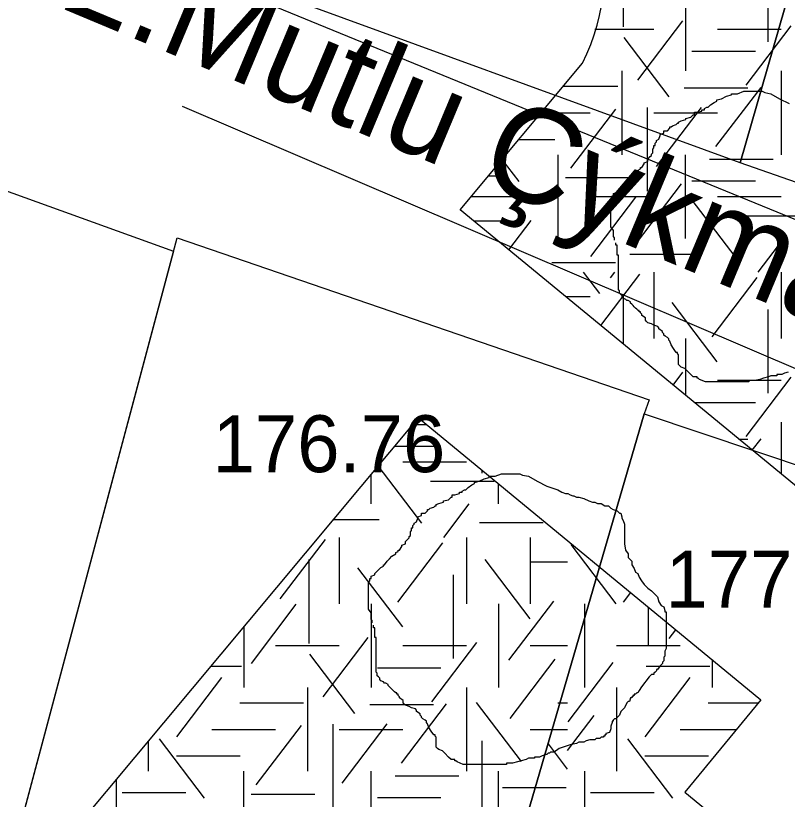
# Model space of a CAD drawing. Extents: x 419101 to 420177, y 4451541 to 4452254.
# Drawn here: x 420143.18 to 420159.46, y 4451735.43 to 4451751.96 of the extents above; entities that cross this region are included whole.
import ezdxf

# ---------------------------------------------------------------- set-up
doc = ezdxf.new("R2010")
doc.units = 0
for name, color, linetype in [('3_HALİHAZIR', 7, 'Continuous'), ('Level 3', 7, 'Continuous'), ('Level 41', 7, 'Continuous'), ('Level 62', 7, 'Continuous')]:
    doc.layers.add(name, color=color, linetype=linetype)

msp = doc.modelspace()

# ---------------------------------------------------------------- linework, layer by layer
at = {"layer": '3_HALİHAZIR'}
for points in [[(420158.462, 4451748.859), (420147.852, 4451752.73), (420150.491, 4451764.757), (420153.607, 4451763.807), (420153.988, 4451764.897), (420162.301, 4451762.145), (420161.038, 4451757.793)], [(420143.313, 4451735.009), (420132.702, 4451743.852), (420134.641, 4451750.896), (420135.562, 4451750.661), (420135.653, 4451750.908), (420146.51, 4451746.991)], [(420151.726, 4451727.401), (420143.24, 4451734.735), (420146.586, 4451747.276), (420156.543, 4451743.856), (420156.438, 4451743.564)], [(420165.852, 4451740.075), (420160.081, 4451720.458), (420151.726, 4451727.401), (420156.438, 4451743.564), (420165.939, 4451740.382)]]:
    msp.add_lwpolyline(points, close=True, dxfattribs=at)
for points in [[(420167.933, 4451745.55), (420158.462, 4451748.859), (420161.038, 4451757.793), (420162.301, 4451762.145), (420164.265, 4451761.617), (420164.212, 4451761.446), (420168.088, 4451760.218)], [(420167.933, 4451745.55), (420158.462, 4451748.859), (420161.038, 4451757.793), (420166.598, 4451756.221), (420166.732, 4451756.657), (420168.046, 4451756.271)], [(420167.651, 4451744.382), (420147.748, 4451752.526)], [(420167.885, 4451741.003), (420166.991, 4451741.373), (420146.699, 4451750.043)]]:
    msp.add_lwpolyline(points, dxfattribs=at)
at = {"layer": 'Level 3'}
for points in [[(420158.074, 4451750.21), (420158.178, 4451750.262), (420158.281, 4451750.288), (420158.281, 4451750.314), (420158.307, 4451750.314), (420158.333, 4451750.314), (420158.411, 4451750.314), (420158.541, 4451750.366), (420158.645, 4451750.366), (420158.722, 4451750.366), (420158.774, 4451750.366), (420158.852, 4451750.366), (420158.904, 4451750.366), (420158.93, 4451750.366), (420158.982, 4451750.34), (420159.112, 4451750.314), (420159.293, 4451750.21), (420159.501, 4451750.106)], [(420155.817, 4451747.224), (420155.817, 4451747.25), (420155.817, 4451747.275), (420155.791, 4451747.301), (420155.791, 4451747.327), (420155.791, 4451747.353), (420155.791, 4451747.379), (420155.791, 4451747.405), (420155.791, 4451747.431), (420155.739, 4451747.509), (420155.739, 4451747.587), (420155.739, 4451747.613), (420155.739, 4451747.691), (420155.739, 4451747.769), (420155.739, 4451747.795), (420155.739, 4451747.821), (420155.739, 4451747.847), (420155.739, 4451747.873), (420155.739, 4451747.899), (420155.739, 4451747.925), (420155.739, 4451747.951), (420155.739, 4451747.977), (420155.739, 4451748.003), (420155.739, 4451748.081), (420155.765, 4451748.106), (420155.765, 4451748.132), (420155.765, 4451748.158), (420155.791, 4451748.158), (420155.791, 4451748.184), (420155.791, 4451748.21), (420155.869, 4451748.236), (420155.869, 4451748.262), (420155.947, 4451748.34), (420155.999, 4451748.392), (420156.05, 4451748.418), (420156.05, 4451748.444), (420156.076, 4451748.444), (420156.128, 4451748.522), (420156.18, 4451748.574), (420156.232, 4451748.626), (420156.31, 4451748.678), (420156.31, 4451748.704), (420156.362, 4451748.73), (420156.362, 4451748.756), (420156.388, 4451748.756), (420156.44, 4451748.834), (420156.44, 4451748.86), (420156.517, 4451748.886), (420156.517, 4451748.911), (420156.517, 4451748.937), (420156.569, 4451748.989), (420156.595, 4451749.015), (420156.595, 4451749.041), (420156.621, 4451749.067), (420156.621, 4451749.093), (420156.621, 4451749.119), (420156.621, 4451749.145), (420156.647, 4451749.171), (420156.647, 4451749.197), (420156.647, 4451749.223), (420156.673, 4451749.223), (420156.673, 4451749.249), (420156.673, 4451749.275), (420156.699, 4451749.301), (420156.699, 4451749.327), (420156.751, 4451749.353), (420156.777, 4451749.431), (420156.777, 4451749.457), (420156.855, 4451749.483), (420156.855, 4451749.509), (420156.855, 4451749.535), (420156.932, 4451749.535), (420156.984, 4451749.587), (420156.984, 4451749.613), (420157.01, 4451749.613), (420157.036, 4451749.639), (420157.114, 4451749.665), (420157.14, 4451749.691), (420157.166, 4451749.691), (420157.166, 4451749.717), (420157.218, 4451749.742), (420157.322, 4451749.768), (420157.322, 4451749.794), (420157.425, 4451749.82), (420157.477, 4451749.872), (420157.503, 4451749.872), (420157.503, 4451749.898), (420157.503, 4451749.924), (420157.555, 4451749.924), (420157.659, 4451749.95), (420157.659, 4451749.976), (420157.685, 4451749.976), (420157.711, 4451749.976), (420157.711, 4451750.002), (420157.763, 4451750.028), (420157.789, 4451750.028), (420157.84, 4451750.08), (420157.918, 4451750.132), (420157.97, 4451750.158), (420157.97, 4451750.184), (420158.074, 4451750.21)], [(420157.763, 4451744.237), (420157.737, 4451744.237), (420157.607, 4451744.289), (420157.581, 4451744.315), (420157.555, 4451744.315), (420157.555, 4451744.341), (420157.477, 4451744.341), (420157.425, 4451744.393), (420157.348, 4451744.471), (420157.296, 4451744.523), (420157.218, 4451744.549), (420157.192, 4451744.575), (420157.166, 4451744.601), (420157.166, 4451744.627), (420157.166, 4451744.705), (420157.166, 4451744.783), (420157.166, 4451744.808), (420157.14, 4451744.834), (420157.14, 4451744.86), (420157.114, 4451744.86), (420157.062, 4451744.938), (420157.01, 4451745.016), (420156.984, 4451745.094), (420156.958, 4451745.12), (420156.958, 4451745.146), (420156.932, 4451745.172), (420156.881, 4451745.198), (420156.855, 4451745.224), (420156.855, 4451745.25), (420156.829, 4451745.276), (420156.829, 4451745.302), (420156.751, 4451745.354), (420156.751, 4451745.38), (420156.725, 4451745.406), (420156.647, 4451745.432), (420156.595, 4451745.458), (420156.517, 4451745.484), (420156.491, 4451745.51), (420156.466, 4451745.536), (420156.466, 4451745.562), (420156.466, 4451745.588), (420156.388, 4451745.639), (420156.388, 4451745.665), (420156.362, 4451745.691), (420156.362, 4451745.717), (420156.336, 4451745.717), (420156.336, 4451745.743), (420156.31, 4451745.743), (420156.284, 4451745.769), (420156.258, 4451745.795), (420156.232, 4451745.821), (420156.206, 4451745.847), (420156.18, 4451745.873), (420156.154, 4451745.899), (420156.154, 4451745.925), (420156.102, 4451745.951), (420156.076, 4451745.951), (420156.05, 4451745.977), (420155.999, 4451746.003), (420155.973, 4451746.029), (420155.973, 4451746.055), (420155.947, 4451746.081), (420155.921, 4451746.107), (420155.921, 4451746.133), (420155.921, 4451746.159), (420155.895, 4451746.185), (420155.895, 4451746.211), (420155.895, 4451746.237), (420155.895, 4451746.315), (420155.895, 4451746.367), (420155.895, 4451746.393), (420155.895, 4451746.419), (420155.895, 4451746.444), (420155.895, 4451746.47), (420155.895, 4451746.496), (420155.895, 4451746.522), (420155.895, 4451746.548), (420155.895, 4451746.574), (420155.895, 4451746.6), (420155.895, 4451746.626), (420155.895, 4451746.652), (420155.895, 4451746.678), (420155.895, 4451746.704), (420155.895, 4451746.73), (420155.895, 4451746.756), (420155.895, 4451746.782), (420155.895, 4451746.86), (420155.895, 4451746.886), (420155.895, 4451746.912), (420155.869, 4451746.912), (420155.869, 4451746.938), (420155.869, 4451746.964), (420155.869, 4451746.99), (420155.869, 4451747.016), (420155.869, 4451747.042), (420155.869, 4451747.068), (420155.869, 4451747.094), (420155.869, 4451747.12), (420155.843, 4451747.12), (420155.843, 4451747.146), (420155.843, 4451747.172)], [(420159.475, 4451744.445), (420159.397, 4451744.419), (420159.345, 4451744.393), (420159.319, 4451744.393), (420159.293, 4451744.393), (420159.267, 4451744.393), (420159.241, 4451744.393), (420159.241, 4451744.367), (420159.215, 4451744.367), (420159.189, 4451744.367), (420159.112, 4451744.367), (420159.06, 4451744.341), (420158.956, 4451744.315), (420158.878, 4451744.289), (420158.774, 4451744.263), (420158.722, 4451744.263), (420158.696, 4451744.263), (420158.671, 4451744.263), (420158.645, 4451744.263), (420158.645, 4451744.237), (420158.619, 4451744.237), (420158.593, 4451744.237), (420158.567, 4451744.237), (420158.541, 4451744.237), (420158.515, 4451744.237), (420158.489, 4451744.237), (420158.463, 4451744.237), (420158.437, 4451744.237), (420158.411, 4451744.237), (420158.333, 4451744.237), (420158.281, 4451744.237), (420158.204, 4451744.237), (420158.152, 4451744.237), (420158.126, 4451744.237), (420158.1, 4451744.237), (420158.048, 4451744.237), (420157.97, 4451744.237), (420157.944, 4451744.237), (420157.892, 4451744.237), (420157.866, 4451744.237), (420157.814, 4451744.237), (420157.789, 4451744.237), (420157.763, 4451744.237)], [(420150.705, 4451739.157), (420150.705, 4451739.183), (420150.705, 4451739.208), (420150.679, 4451739.234), (420150.679, 4451739.26), (420150.679, 4451739.286), (420150.679, 4451739.312), (420150.679, 4451739.338), (420150.679, 4451739.364), (420150.627, 4451739.442), (420150.627, 4451739.52), (420150.627, 4451739.546), (420150.627, 4451739.624), (420150.627, 4451739.702), (420150.627, 4451739.728), (420150.627, 4451739.754), (420150.627, 4451739.78), (420150.627, 4451739.806), (420150.627, 4451739.832), (420150.627, 4451739.858), (420150.627, 4451739.884), (420150.627, 4451739.91), (420150.627, 4451739.936), (420150.627, 4451740.014), (420150.653, 4451740.039), (420150.653, 4451740.065), (420150.653, 4451740.091), (420150.679, 4451740.091), (420150.679, 4451740.117), (420150.679, 4451740.143), (420150.757, 4451740.169), (420150.757, 4451740.195), (420150.835, 4451740.273), (420150.887, 4451740.325), (420150.938, 4451740.351), (420150.938, 4451740.377), (420150.964, 4451740.377), (420151.016, 4451740.455), (420151.068, 4451740.507), (420151.12, 4451740.559), (420151.198, 4451740.611), (420151.198, 4451740.637), (420151.25, 4451740.663), (420151.25, 4451740.689), (420151.276, 4451740.689), (420151.328, 4451740.767), (420151.328, 4451740.793), (420151.405, 4451740.819), (420151.405, 4451740.844), (420151.405, 4451740.87), (420151.457, 4451740.922), (420151.483, 4451740.948), (420151.483, 4451740.974), (420151.509, 4451741), (420151.509, 4451741.026), (420151.509, 4451741.052), (420151.509, 4451741.078), (420151.535, 4451741.104), (420151.535, 4451741.13), (420151.535, 4451741.156), (420151.561, 4451741.156), (420151.561, 4451741.182), (420151.561, 4451741.208), (420151.587, 4451741.234), (420151.587, 4451741.26), (420151.639, 4451741.286), (420151.665, 4451741.364), (420151.665, 4451741.39), (420151.743, 4451741.416), (420151.743, 4451741.442), (420151.743, 4451741.468), (420151.82, 4451741.468), (420151.872, 4451741.52), (420151.872, 4451741.546), (420151.898, 4451741.546), (420151.924, 4451741.572), (420152.002, 4451741.598), (420152.028, 4451741.624), (420152.054, 4451741.624), (420152.054, 4451741.65), (420152.106, 4451741.675), (420152.21, 4451741.701), (420152.21, 4451741.727), (420152.313, 4451741.753), (420152.365, 4451741.805), (420152.391, 4451741.805), (420152.391, 4451741.831), (420152.391, 4451741.857), (420152.443, 4451741.857), (420152.547, 4451741.883), (420152.547, 4451741.909), (420152.573, 4451741.909), (420152.599, 4451741.909), (420152.599, 4451741.935), (420152.651, 4451741.961), (420152.677, 4451741.961), (420152.728, 4451742.013), (420152.806, 4451742.065), (420152.858, 4451742.091), (420152.858, 4451742.117), (420152.962, 4451742.143)], [(420152.962, 4451742.143), (420153.066, 4451742.195), (420153.169, 4451742.221), (420153.169, 4451742.247), (420153.195, 4451742.247), (420153.221, 4451742.247), (420153.299, 4451742.247), (420153.429, 4451742.299), (420153.533, 4451742.299), (420153.61, 4451742.299), (420153.662, 4451742.299), (420153.74, 4451742.299), (420153.792, 4451742.299), (420153.818, 4451742.299), (420153.87, 4451742.273), (420154, 4451742.247), (420154.181, 4451742.143), (420154.389, 4451742.039), (420154.622, 4451741.961), (420154.7, 4451741.909), (420154.778, 4451741.883), (420154.83, 4451741.883), (420154.882, 4451741.857), (420154.933, 4451741.831), (420154.959, 4451741.831), (420155.011, 4451741.805), (420155.063, 4451741.805), (420155.167, 4451741.779), (420155.271, 4451741.727), (420155.348, 4451741.701), (420155.4, 4451741.701), (420155.452, 4451741.675), (420155.504, 4451741.675), (420155.53, 4451741.675), (420155.608, 4451741.624), (420155.686, 4451741.624), (420155.738, 4451741.572), (420155.789, 4451741.546), (420155.867, 4451741.52), (420155.919, 4451741.468), (420155.945, 4451741.468), (420155.971, 4451741.39), (420155.971, 4451741.364), (420155.997, 4451741.312), (420156.023, 4451741.234), (420156.023, 4451741.208), (420156.023, 4451741.13), (420156.023, 4451741.078), (420156.023, 4451741), (420156.023, 4451740.974), (420156.023, 4451740.896), (420156.023, 4451740.819), (420156.049, 4451740.689), (420156.101, 4451740.611), (420156.101, 4451740.533), (420156.179, 4451740.455), (420156.179, 4451740.377), (420156.23, 4451740.299), (420156.256, 4451740.221), (420156.308, 4451740.195), (420156.334, 4451740.117), (420156.386, 4451740.039), (420156.438, 4451739.962), (420156.516, 4451739.884), (420156.594, 4451739.832), (420156.645, 4451739.78), (420156.671, 4451739.754), (420156.723, 4451739.702), (420156.749, 4451739.598), (420156.801, 4451739.52), (420156.853, 4451739.494), (420156.879, 4451739.416), (420156.879, 4451739.39), (420156.905, 4451739.39), (420156.905, 4451739.364), (420156.905, 4451739.338), (420156.905, 4451739.286), (420156.905, 4451739.183), (420156.905, 4451739.131), (420156.905, 4451739.053), (420156.905, 4451738.975), (420156.905, 4451738.897), (420156.905, 4451738.819), (420156.905, 4451738.741), (420156.905, 4451738.689), (420156.905, 4451738.611), (420156.879, 4451738.559), (420156.879, 4451738.455), (420156.853, 4451738.429), (420156.853, 4451738.352), (420156.827, 4451738.326), (420156.827, 4451738.3), (420156.775, 4451738.248), (420156.723, 4451738.17), (420156.697, 4451738.17), (420156.697, 4451738.144), (420156.671, 4451738.118), (420156.645, 4451738.092), (420156.645, 4451738.066), (420156.62, 4451738.066), (420156.594, 4451738.066)], [(420152.651, 4451736.17), (420152.625, 4451736.17), (420152.495, 4451736.222), (420152.469, 4451736.248), (420152.443, 4451736.248), (420152.443, 4451736.274), (420152.365, 4451736.274), (420152.313, 4451736.326), (420152.236, 4451736.404), (420152.184, 4451736.456), (420152.106, 4451736.482), (420152.08, 4451736.508), (420152.054, 4451736.534), (420152.054, 4451736.56), (420152.054, 4451736.638), (420152.054, 4451736.716), (420152.054, 4451736.741), (420152.028, 4451736.767), (420152.028, 4451736.793), (420152.002, 4451736.793), (420151.95, 4451736.871), (420151.898, 4451736.949), (420151.872, 4451737.027), (420151.846, 4451737.053), (420151.846, 4451737.079), (420151.82, 4451737.105), (420151.769, 4451737.131), (420151.743, 4451737.157), (420151.743, 4451737.183), (420151.717, 4451737.209), (420151.717, 4451737.235), (420151.639, 4451737.287), (420151.639, 4451737.313), (420151.613, 4451737.339), (420151.535, 4451737.365), (420151.483, 4451737.391), (420151.405, 4451737.417), (420151.379, 4451737.443), (420151.354, 4451737.469), (420151.354, 4451737.495), (420151.354, 4451737.521), (420151.276, 4451737.572), (420151.276, 4451737.598), (420151.25, 4451737.624), (420151.25, 4451737.65), (420151.224, 4451737.65), (420151.224, 4451737.676), (420151.198, 4451737.676), (420151.172, 4451737.702), (420151.146, 4451737.728), (420151.12, 4451737.754), (420151.094, 4451737.78), (420151.068, 4451737.806), (420151.042, 4451737.832), (420151.042, 4451737.858), (420150.99, 4451737.884), (420150.964, 4451737.884), (420150.938, 4451737.91), (420150.887, 4451737.936), (420150.861, 4451737.962), (420150.861, 4451737.988), (420150.835, 4451738.014), (420150.809, 4451738.04), (420150.809, 4451738.066), (420150.809, 4451738.092), (420150.783, 4451738.118), (420150.783, 4451738.144), (420150.783, 4451738.17), (420150.783, 4451738.248), (420150.783, 4451738.3), (420150.783, 4451738.326), (420150.783, 4451738.352), (420150.783, 4451738.377), (420150.783, 4451738.403), (420150.783, 4451738.429), (420150.783, 4451738.455), (420150.783, 4451738.481), (420150.783, 4451738.507), (420150.783, 4451738.533), (420150.783, 4451738.559), (420150.783, 4451738.585), (420150.783, 4451738.611), (420150.783, 4451738.637), (420150.783, 4451738.663), (420150.783, 4451738.689), (420150.783, 4451738.715), (420150.783, 4451738.793), (420150.783, 4451738.819), (420150.783, 4451738.845), (420150.757, 4451738.845), (420150.757, 4451738.871), (420150.757, 4451738.897), (420150.757, 4451738.923), (420150.757, 4451738.949), (420150.757, 4451738.975), (420150.757, 4451739.001), (420150.757, 4451739.027), (420150.757, 4451739.053), (420150.731, 4451739.053), (420150.731, 4451739.079), (420150.731, 4451739.105)], [(420156.594, 4451738.066), (420156.542, 4451738.014), (420156.386, 4451737.806), (420156.334, 4451737.728), (420156.308, 4451737.676), (420156.282, 4451737.676), (420156.256, 4451737.65), (420156.23, 4451737.65), (420156.23, 4451737.624), (420156.204, 4451737.624), (420156.204, 4451737.598), (420156.179, 4451737.598), (420156.179, 4451737.572), (420156.153, 4451737.572), (420156.127, 4451737.495), (420156.101, 4451737.495), (420156.075, 4451737.469), (420156.023, 4451737.365), (420155.945, 4451737.287), (420155.919, 4451737.209), (420155.841, 4451737.131), (420155.815, 4451737.131), (420155.789, 4451737.105), (420155.789, 4451737.079), (420155.763, 4451737.079), (420155.763, 4451737.053), (420155.738, 4451736.975), (420155.738, 4451736.923), (420155.712, 4451736.845), (420155.634, 4451736.819), (420155.634, 4451736.793), (420155.608, 4451736.793), (420155.608, 4451736.767), (420155.582, 4451736.767), (420155.582, 4451736.741), (420155.556, 4451736.741), (420155.53, 4451736.741), (420155.504, 4451736.716), (420155.478, 4451736.716), (420155.452, 4451736.716), (420155.426, 4451736.716), (420155.4, 4451736.69), (420155.374, 4451736.69), (420155.348, 4451736.69), (420155.322, 4451736.69), (420155.297, 4451736.69), (420155.219, 4451736.664), (420155.167, 4451736.638), (420155.089, 4451736.638), (420155.063, 4451736.638), (420155.011, 4451736.612), (420154.882, 4451736.586), (420154.648, 4451736.508), (420154.544, 4451736.43), (420154.466, 4451736.43), (420154.441, 4451736.404), (420154.415, 4451736.404), (420154.389, 4451736.378), (420154.363, 4451736.378), (420154.285, 4451736.352), (420154.233, 4451736.326), (420154.207, 4451736.326), (420154.181, 4451736.326), (420154.155, 4451736.326), (420154.129, 4451736.326), (420154.129, 4451736.3), (420154.103, 4451736.3), (420154.077, 4451736.3), (420154, 4451736.3), (420153.948, 4451736.274), (420153.844, 4451736.248), (420153.766, 4451736.222), (420153.662, 4451736.196), (420153.61, 4451736.196), (420153.584, 4451736.196), (420153.559, 4451736.196), (420153.533, 4451736.196), (420153.533, 4451736.17), (420153.507, 4451736.17), (420153.481, 4451736.17), (420153.455, 4451736.17), (420153.429, 4451736.17), (420153.403, 4451736.17), (420153.377, 4451736.17), (420153.351, 4451736.17), (420153.325, 4451736.17), (420153.299, 4451736.17), (420153.221, 4451736.17), (420153.169, 4451736.17), (420153.092, 4451736.17), (420153.04, 4451736.17), (420153.014, 4451736.17), (420152.988, 4451736.17), (420152.936, 4451736.17), (420152.858, 4451736.17), (420152.832, 4451736.17), (420152.78, 4451736.17), (420152.754, 4451736.17), (420152.702, 4451736.17), (420152.677, 4451736.17), (420152.651, 4451736.17)]]:
    msp.add_lwpolyline(points, dxfattribs=at)
at = {"layer": 'Level 41'}
for p, q in [((420155.998, 4451753.494), (420155.998, 4451751.727)), ((420159.046, 4451753.173), (420159.046, 4451751.406)), ((420157.314, 4451752.563), (420157.314, 4451750.796)), ((420156.304, 4451750.6), (420157.255, 4451751.849)), ((420158.595, 4451750.495), (420159.544, 4451751.745)), ((420155.401, 4451751.679), (420156.642, 4451751.679)), ((420157.985, 4451751.679), (420159.328, 4451751.679)), ((420156.97, 4451750.25), (420156.02, 4451751.499)), ((420157.445, 4451751.209), (420158.788, 4451751.209)), ((420155.971, 4451750.796), (420155.971, 4451749.029)), ((420159.328, 4451750.796), (420159.328, 4451749.029)), ((420154.735, 4451750.472), (420155.886, 4451750.472)), ((420157.285, 4451750.439), (420158.628, 4451750.439)), ((420157.955, 4451749.198), (420158.905, 4451750.448)), ((420154.267, 4451749.912), (420155.299, 4451749.912)), ((420154.892, 4451748.742), (420155.842, 4451749.992)), ((420156.503, 4451750.024), (420156.503, 4451748.256)), ((420156.642, 4451749.912), (420157.985, 4451749.912)), ((420156.703, 4451748.778), (420157.652, 4451750.027)), ((420153.799, 4451749.352), (420154.553, 4451749.352)), ((420153.8, 4451748.461), (420153.445, 4451748.929)), ((420154.628, 4451747.261), (420154.628, 4451749.029)), ((420157.314, 4451747.261), (420157.314, 4451749.029)), ((420157.819, 4451748.931), (420159.162, 4451748.931)), ((420153.154, 4451748.58), (420153.408, 4451748.58)), ((420154.782, 4451748.546), (420156.125, 4451748.546)), ((420157.445, 4451748.475), (420158.788, 4451748.475)), ((420156.278, 4451747.164), (420157.227, 4451748.414)), ((420152.79, 4451748.145), (420153.956, 4451748.145)), ((420155.299, 4451748.145), (420156.642, 4451748.145)), ((420155.318, 4451746.885), (420156.267, 4451748.134)), ((420158.381, 4451746.85), (420157.431, 4451748.099)), ((420157.985, 4451748.145), (420159.328, 4451748.145)), ((420152.841, 4451747.634), (420153.461, 4451747.634)), ((420153.584, 4451747.022), (420154.056, 4451747.643)), ((420158.564, 4451747.738), (420159.907, 4451747.738)), ((420158.847, 4451746.552), (420159.384, 4451747.258)), ((420156.141, 4451746.933), (420157.484, 4451746.933)), ((420154.489, 4451746.758), (420155.832, 4451746.758)), ((420155.505, 4451746.1), (420155.161, 4451746.552)), ((420155.525, 4451745.425), (420156.348, 4451746.508)), ((420155.731, 4451746.432), (420155.822, 4451746.552)), ((420156.642, 4451746.552), (420156.642, 4451745.154)), ((420157.875, 4451745.189), (420158.824, 4451746.439)), ((420159.328, 4451746.552), (420159.328, 4451745.154)), ((420154.78, 4451746.038), (420155.299, 4451746.038)), ((420155.998, 4451746.085), (420155.998, 4451745.035)), ((420157.982, 4451744.663), (420157.033, 4451745.912)), ((420159.046, 4451745.764), (420159.046, 4451743.997)), ((420157.314, 4451745.154), (420157.314, 4451743.952)), ((420157.049, 4451744.17), (420157.255, 4451744.44)), ((420158.595, 4451743.086), (420159.544, 4451744.336)), ((420157.985, 4451744.27), (420159.328, 4451744.27)), ((420157.499, 4451743.8), (420158.788, 4451743.8)), ((420151.557, 4451743.336), (420151.852, 4451743.336)), ((420159.328, 4451743.387), (420159.328, 4451742.294)), ((420158.434, 4451743.03), (420158.628, 4451743.03)), ((420158.72, 4451742.795), (420158.905, 4451743.039)), ((420151.176, 4451742.88), (420152.154, 4451742.88)), ((420151.351, 4451742.55), (420152.694, 4451742.55)), ((420151.747, 4451741.255), (420150.828, 4451742.464)), ((420153.012, 4451742.381), (420153.012, 4451742.311)), ((420150.68, 4451741.666), (420150.68, 4451742.287)), ((420151.93, 4451742.143), (420153.273, 4451742.143)), ((420153.366, 4451741.666), (420153.366, 4451742.09)), ((420152.213, 4451740.957), (420152.75, 4451741.663)), ((420149.887, 4451741.338), (420150.85, 4451741.338)), ((420152.969, 4451741.269), (420154.312, 4451741.269)), ((420148.764, 4451739.663), (420149.714, 4451740.913)), ((420150.008, 4451740.957), (420150.008, 4451739.559)), ((420151.241, 4451739.594), (420152.19, 4451740.844)), ((420152.694, 4451740.957), (420152.694, 4451739.559)), ((420154.037, 4451740.957), (420154.037, 4451739.559)), ((420154.037, 4451740.957), (420154.037, 4451739.559)), ((420155.846, 4451739.559), (420154.897, 4451740.809)), ((420149.364, 4451740.49), (420149.364, 4451738.723)), ((420154.038, 4451739.243), (420153.089, 4451740.492)), ((420154.037, 4451740.443), (420154.825, 4451740.443)), ((420151.348, 4451739.068), (420150.399, 4451740.317)), ((420152.412, 4451740.169), (420152.412, 4451738.402)), ((420156.006, 4451739.594), (420156.157, 4451739.792)), ((420148.153, 4451738.297), (420149.102, 4451739.547)), ((420150.68, 4451739.559), (420150.68, 4451737.792)), ((420153.366, 4451739.559), (420153.366, 4451737.792)), ((420153.366, 4451739.559), (420153.366, 4451737.792)), ((420153.586, 4451738.366), (420154.535, 4451739.616)), ((420155.187, 4451737.792), (420155.187, 4451739.559)), ((420156.526, 4451739.488), (420156.526, 4451738.688)), ((420147.994, 4451739.073), (420147.994, 4451737.792)), ((420156.966, 4451738.822), (420157.108, 4451739.009)), ((420149.67, 4451737.596), (420150.621, 4451738.845)), ((420148.665, 4451738.675), (420150.008, 4451738.675)), ((420151.351, 4451738.675), (420152.694, 4451738.675)), ((420151.961, 4451737.491), (420152.91, 4451738.741)), ((420154.037, 4451738.675), (420154.825, 4451738.675)), ((420155.858, 4451738.675), (420157.201, 4451738.675)), ((420150.336, 4451737.246), (420149.386, 4451738.495)), ((420153.612, 4451737.14), (420154.562, 4451738.389)), ((420157.873, 4451738.38), (420157.873, 4451737.792)), ((420147.299, 4451738.241), (420147.946, 4451738.241)), ((420150.811, 4451738.205), (420152.154, 4451738.205)), ((420154.835, 4451737.071), (420155.784, 4451738.32)), ((420156.482, 4451738.241), (420157.825, 4451738.241)), ((420146.581, 4451736.754), (420147.53, 4451738.004)), ((420156.46, 4451736.754), (420157.409, 4451738.004)), ((420149.337, 4451737.792), (420149.337, 4451736.025)), ((420152.694, 4451737.792), (420152.694, 4451736.025)), ((420155.858, 4451737.792), (420155.858, 4451736.025)), ((420147.909, 4451737.468), (420149.252, 4451737.468)), ((420150.651, 4451737.435), (420151.994, 4451737.435)), ((420151.321, 4451736.194), (420152.271, 4451737.444)), ((420153.851, 4451736.228), (420152.902, 4451737.477)), ((420154.621, 4451737.468), (420154.825, 4451737.468)), ((420157.788, 4451737.468), (420158.844, 4451737.468)), ((420154.825, 4451736.462), (420155.384, 4451737.198)), ((420149.869, 4451737.02), (420149.869, 4451735.252)), ((420150.069, 4451735.774), (420151.018, 4451737.023)), ((420147.322, 4451736.908), (420148.665, 4451736.908)), ((420148.258, 4451735.738), (420149.208, 4451736.988)), ((420150.008, 4451736.908), (420151.351, 4451736.908)), ((420154.037, 4451736.908), (420154.825, 4451736.908)), ((420157.201, 4451736.908), (420158.383, 4451736.908)), ((420147.166, 4451735.457), (420146.217, 4451736.707)), ((420157.045, 4451735.457), (420156.096, 4451736.707)), ((420145.979, 4451736.661), (420145.979, 4451736.025)), ((420153.012, 4451736.67), (420153.012, 4451734.902)), ((420154.825, 4451736.068), (420154.419, 4451736.602)), ((420146.576, 4451736.348), (420147.919, 4451736.348)), ((420156.455, 4451736.348), (420157.798, 4451736.348)), ((420147.994, 4451734.257), (420147.994, 4451736.025)), ((420150.68, 4451734.257), (420150.68, 4451736.025)), ((420153.366, 4451734.257), (420153.366, 4451736.025)), ((420155.187, 4451734.257), (420155.187, 4451736.025)), ((420145.308, 4451734.257), (420145.308, 4451735.858)), ((420151.185, 4451735.927), (420152.528, 4451735.927)), ((420145.431, 4451735.576), (420146.774, 4451735.576)), ((420148.148, 4451735.542), (420149.491, 4451735.542)), ((420153.448, 4451735.682), (420154.791, 4451735.682)), ((420155.31, 4451735.576), (420156.653, 4451735.576)), ((420150.811, 4451735.471), (420152.154, 4451735.471))]:
    msp.add_line(p, q, dxfattribs=at)
at = {"layer": 'Level 62'}
for p, q in [((420152.558, 4451747.867), (420155.139, 4451750.956)), ((420165.867, 4451736.912), (420152.558, 4451747.867))]:
    msp.add_line(p, q, dxfattribs=at)
msp.add_lwpolyline([(420167.628, 4451717.101), (420150.375, 4451715.687), (420147.623, 4451718.06), (420151.109, 4451722.231), (420140.925, 4451730.613), (420151.677, 4451743.48), (420158.899, 4451737.535), (420157.297, 4451735.588), (420166.828, 4451727.743)], dxfattribs=at)
msp.add_arc((420151.059, 4451752.967), 4.549, 333.757, 142.4564, dxfattribs=at)

# ---------------------------------------------------------------- texts
at = {"layer": '3_HALİHAZIR'}
msp.add_text('2.Mutlu Çýkmazý', height=2, rotation=337.3073, dxfattribs=at).set_placement((420144.092, 4451752.141))
for s, p in [('176.76', (420147.336, 4451742.333)), ('177.74', (420156.891, 4451739.476))]:
    msp.add_text(s, height=1.2, dxfattribs=at).set_placement(p)

doc.saveas('drawing.dxf')
